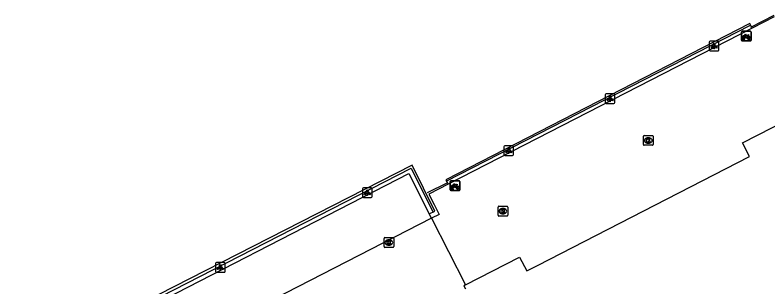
# Model space of a CAD drawing. Extents: x 158461 to 159795, y 387220 to 388672.
# Drawn here: x 159099.9 to 159177.5, y 387633.9 to 387662 of the extents above; entities that cross this region are included whole.
import ezdxf

# ---------------------------------------------------------------- set-up
doc = ezdxf.new("R2010")
doc.units = 0
for name, color, linetype in [('IMGEO_Fietsenrek', 7, 'Continuous'), ('IMGEO_Haag', 7, 'Continuous'), ('IMGEO_Hek', 7, 'Continuous'), ('IMGEO_Kolk', 7, 'Continuous'), ('IMGEO_Lichtpunt', 7, 'Continuous'), ('IMGEO_Pand', 7, 'Continuous'), ('IMGEO_Parkeervlak_open', 7, 'Continuous'), ('IMGEO_Rijbaan_lokaal_open', 7, 'Continuous'), ('IMGEO_Voetpad_open', 7, 'Continuous')]:
    doc.layers.add(name, color=color, linetype=linetype)

msp = doc.modelspace()

# ---------------------------------------------------------------- linework, layer by layer
at = {"layer": 'IMGEO_Fietsenrek'}
for p, q in [((159174.753, 387659.371), (159174.753, 387660.212)), ((159174.753, 387660.212), (159174.753, 387659.371)), ((159174.828, 387660.296), (159175.669, 387660.296)), ((159175.669, 387660.296), (159174.828, 387660.296)), ((159175.753, 387660.221), (159175.753, 387659.38)), ((159175.753, 387659.38), (159175.753, 387660.221)), ((159175.678, 387659.296), (159174.837, 387659.296)), ((159174.837, 387659.296), (159175.678, 387659.296)), ((159174.88, 387659.38), (159174.919, 387659.54)), ((159174.914, 387659.38), (159174.88, 387659.38)), ((159174.949, 387659.528), (159174.914, 387659.38)), ((159174.991, 387659.552), (159174.99, 387659.556)), ((159175.032, 387659.38), (159174.998, 387659.522)), ((159175.022, 387659.563), (159175.023, 387659.556)), ((159175.03, 387659.526), (159175.065, 387659.38)), ((159175.065, 387659.38), (159175.032, 387659.38)), ((159175.44, 387659.845), (159175.476, 387659.75)), ((159144.739, 387643.951), (159144.739, 387644.792)), ((159144.739, 387644.792), (159144.739, 387643.951)), ((159144.814, 387644.876), (159145.655, 387644.876)), ((159145.655, 387644.876), (159144.814, 387644.876)), ((159145.739, 387644.801), (159145.739, 387643.96)), ((159145.739, 387643.96), (159145.739, 387644.801)), ((159145.664, 387643.876), (159144.823, 387643.876)), ((159144.823, 387643.876), (159145.664, 387643.876)), ((159144.866, 387643.96), (159144.905, 387644.12)), ((159144.9, 387643.96), (159144.866, 387643.96)), ((159144.935, 387644.108), (159144.9, 387643.96)), ((159144.977, 387644.132), (159144.976, 387644.136)), ((159145.018, 387643.96), (159144.984, 387644.102)), ((159145.008, 387644.143), (159145.009, 387644.136)), ((159145.016, 387644.106), (159145.051, 387643.96)), ((159145.051, 387643.96), (159145.018, 387643.96)), ((159145.426, 387644.425), (159145.462, 387644.33))]:
    msp.add_line(p, q, dxfattribs=at)
for points in [[(159175.087, 387659.77), (159175.035, 387659.68), (159174.995, 387659.655), (159174.996, 387659.702), (159175.051, 387659.796)], [(159175.066, 387659.822), (159175.161, 387659.986), (159175.247, 387659.972), (159175.249, 387659.963), (159175.193, 387659.952), (159175.166, 387659.907), (159175.422, 387659.866)], [(159175.362, 387659.578), (159175.312, 387659.578), (159175.121, 387659.829), (159175.102, 387659.797)], [(159175.409, 387659.841), (159175.152, 387659.882), (159175.135, 387659.853), (159175.302, 387659.633), (159175.409, 387659.841)], [(159175.457, 387659.743), (159175.427, 387659.82), (159175.318, 387659.602), (159175.361, 387659.602)], [(159175.391, 387659.602), (159175.511, 387659.601), (159175.467, 387659.715)], [(159175.487, 387659.722), (159175.542, 387659.577), (159175.392, 387659.577)], [(159175.422, 387659.866), (159175.447, 387659.915), (159175.441, 387659.919), (159175.418, 387659.923), (159175.406, 387659.93), (159175.405, 387659.933), (159175.407, 387659.938), (159175.502, 387659.923), (159175.504, 387659.913), (159175.494, 387659.9), (159175.482, 387659.894), (159175.468, 387659.9), (159175.44, 387659.845)], [(159145.052, 387644.402), (159145.147, 387644.566), (159145.233, 387644.552), (159145.235, 387644.543), (159145.179, 387644.532), (159145.152, 387644.487), (159145.408, 387644.446)], [(159145.408, 387644.446), (159145.433, 387644.495), (159145.427, 387644.499), (159145.404, 387644.503), (159145.392, 387644.51), (159145.391, 387644.513), (159145.393, 387644.518), (159145.488, 387644.503), (159145.49, 387644.493), (159145.48, 387644.48), (159145.468, 387644.474), (159145.454, 387644.48), (159145.426, 387644.425)], [(159145.073, 387644.35), (159145.021, 387644.26), (159144.981, 387644.235), (159144.982, 387644.282), (159145.037, 387644.376)], [(159145.348, 387644.158), (159145.298, 387644.158), (159145.107, 387644.409), (159145.088, 387644.377)], [(159145.395, 387644.421), (159145.138, 387644.462), (159145.121, 387644.433), (159145.288, 387644.213), (159145.395, 387644.421)], [(159145.443, 387644.323), (159145.413, 387644.4), (159145.304, 387644.182), (159145.347, 387644.182)], [(159145.377, 387644.182), (159145.497, 387644.181), (159145.453, 387644.295)], [(159145.473, 387644.302), (159145.528, 387644.157), (159145.378, 387644.157)]]:
    msp.add_lwpolyline(points, dxfattribs=at)
for centre, radius, start, end in [((159174.831, 387660.218), 0.0779, 92.4484, 184.28452), ((159174.831, 387660.218), 0.0779, 92.4484, 184.28452), ((159175.675, 387660.218), 0.0779, 2.4484, 94.28452), ((159175.675, 387660.218), 0.0779, 2.4484, 94.28452), ((159174.831, 387659.374), 0.0779, 182.4484, 274.28452), ((159174.831, 387659.374), 0.0779, 182.4484, 274.28452), ((159174.993, 387659.681), 0.159, 62.67661, 242.13685), ((159174.993, 387659.681), 0.129, 63.31916, 238.90302), ((159174.973, 387659.552), 0.0499, 12.8025, 158.69338), ((159174.993, 387659.681), 0.159, 253.99666, 271.78671), ((159174.973, 387659.552), 0.0174, 12.8025, 163.45023), ((159174.993, 387659.681), 0.129, 253.41502, 269.02044), ((159174.993, 387659.681), 0.129, 283.60429, 43.43025), ((159174.993, 387659.681), 0.159, 283.5766, 46.60424), ((159175.52, 387659.597), 0.159, 113.3408, 178.32165), ((159175.52, 387659.597), 0.159, 187.0065, 105.77075), ((159175.52, 387659.597), 0.129, 113.92302, 177.95563), ((159175.52, 387659.597), 0.129, 188.67146, 104.58832), ((159175.675, 387659.374), 0.0779, 272.4484, 4.28452), ((159175.675, 387659.374), 0.0779, 272.4484, 4.28452), ((159144.817, 387644.798), 0.0779, 92.4484, 184.28452), ((159144.817, 387644.798), 0.0779, 92.4484, 184.28452), ((159145.661, 387644.798), 0.0779, 2.4484, 94.28452), ((159145.661, 387644.798), 0.0779, 2.4484, 94.28452), ((159144.817, 387643.954), 0.0779, 182.4484, 274.28452), ((159144.817, 387643.954), 0.0779, 182.4484, 274.28452), ((159144.979, 387644.261), 0.159, 62.67661, 242.13685), ((159144.979, 387644.261), 0.129, 63.31916, 238.90302), ((159144.959, 387644.132), 0.0499, 12.8025, 158.69338), ((159144.979, 387644.261), 0.159, 253.99666, 271.78671), ((159144.959, 387644.132), 0.0174, 12.8025, 163.45023), ((159144.979, 387644.261), 0.129, 253.41502, 269.02044), ((159144.979, 387644.261), 0.129, 283.60429, 43.43025), ((159144.979, 387644.261), 0.159, 283.5766, 46.60424), ((159145.506, 387644.177), 0.159, 113.3408, 178.32165), ((159145.506, 387644.177), 0.159, 187.0065, 105.77075), ((159145.506, 387644.177), 0.129, 113.92302, 177.95563), ((159145.506, 387644.177), 0.129, 188.67146, 104.58832), ((159145.661, 387643.954), 0.0779, 272.4484, 4.28452), ((159145.661, 387643.954), 0.0779, 272.4484, 4.28452)]:
    msp.add_arc(centre, radius, start, end, dxfattribs=at)
at = {"layer": 'IMGEO_Haag'}
for points in [[(159175.853, 387660.626), (159175.626, 387661.101), (159144.284, 387644.986), (159144.522, 387644.533)], [(159142.584, 387641.457), (159143.172, 387641.761), (159140.828, 387646.499), (159099.912, 387625.587), (159100.189, 387625.01), (159101.683, 387625.72)]]:
    msp.add_lwpolyline(points, dxfattribs=at)
at = {"layer": 'IMGEO_Hek'}
for points in [[(159175.718, 387660.736), (159178.113, 387661.973)], [(159144.329, 387644.857), (159175.697, 387660.936)], [(159099.998, 387625.284), (159140.706, 387646.173), (159142.981, 387641.626)], [(159144.398, 387644.649), (159142.375, 387643.637)]]:
    msp.add_lwpolyline(points, dxfattribs=at)
at = {"layer": 'IMGEO_Kolk'}
for p, q in [((159164.648, 387648.615), (159164.648, 387649.467)), ((159164.723, 387649.541), (159165.575, 387649.541)), ((159165.136, 387649.321), (159165.161, 387649.321)), ((159165.649, 387649.467), (159165.649, 387648.615)), ((159165.575, 387648.541), (159164.723, 387648.541)), ((159165.159, 387648.761), (159165.134, 387648.761)), ((159149.746, 387642.245), (159150.598, 387642.245)), ((159149.671, 387641.319), (159149.671, 387642.171)), ((159150.182, 387641.465), (159150.157, 387641.465)), ((159150.159, 387642.025), (159150.184, 387642.025)), ((159150.672, 387642.171), (159150.672, 387641.319)), ((159150.598, 387641.245), (159149.746, 387641.245)), ((159137.924, 387638.088), (159137.924, 387638.94)), ((159137.999, 387639.014), (159138.851, 387639.014)), ((159138.412, 387638.794), (159138.437, 387638.794)), ((159138.925, 387638.94), (159138.925, 387638.088)), ((159138.851, 387638.014), (159137.999, 387638.014)), ((159138.435, 387638.234), (159138.41, 387638.234))]:
    msp.add_line(p, q, dxfattribs=at)
for points in [[(159164.648, 387648.615), (159164.648, 387649.467)], [(159164.723, 387649.541), (159165.575, 387649.541)], [(159164.969, 387649.241), (159165.092, 387649.241), (159165.092, 387649.09), (159165.222, 387649.241), (159165.386, 387649.241), (159165.24, 387649.09), (159165.393, 387648.841), (159165.241, 387648.841), (159165.156, 387649.005), (159165.092, 387648.938), (159165.092, 387648.841), (159164.969, 387648.841), (159164.969, 387649.241)], [(159165.649, 387649.467), (159165.649, 387648.615)], [(159165.575, 387648.541), (159164.723, 387648.541)], [(159149.746, 387642.245), (159150.598, 387642.245)], [(159149.671, 387641.319), (159149.671, 387642.171)], [(159149.992, 387641.945), (159150.115, 387641.945), (159150.115, 387641.794), (159150.245, 387641.945), (159150.409, 387641.945), (159150.263, 387641.794), (159150.416, 387641.545), (159150.264, 387641.545), (159150.179, 387641.709), (159150.115, 387641.642), (159150.115, 387641.545), (159149.992, 387641.545), (159149.992, 387641.945)], [(159150.672, 387642.171), (159150.672, 387641.319)], [(159150.598, 387641.245), (159149.746, 387641.245)], [(159137.924, 387638.088), (159137.924, 387638.94)], [(159137.999, 387639.014), (159138.851, 387639.014)], [(159138.245, 387638.714), (159138.368, 387638.714), (159138.368, 387638.563), (159138.498, 387638.714), (159138.662, 387638.714), (159138.516, 387638.563), (159138.669, 387638.314), (159138.517, 387638.314), (159138.432, 387638.478), (159138.368, 387638.411), (159138.368, 387638.314), (159138.245, 387638.314), (159138.245, 387638.714)], [(159138.925, 387638.94), (159138.925, 387638.088)], [(159138.851, 387638.014), (159137.999, 387638.014)]]:
    msp.add_lwpolyline(points, dxfattribs=at)
for centre, start, end in [((159164.725, 387649.465), 91.55205, 178.44795), ((159164.725, 387649.465), 91.55205, 178.44795), ((159165.573, 387649.465), 1.55205, 88.44795), ((159165.573, 387649.465), 1.55205, 88.44795), ((159164.725, 387648.617), 181.55205, 268.44795), ((159164.725, 387648.617), 181.55205, 268.44795), ((159165.573, 387648.617), 271.55205, 358.44795), ((159165.573, 387648.617), 271.55205, 358.44795), ((159149.748, 387642.169), 91.55205, 178.44795), ((159149.748, 387642.169), 91.55205, 178.44795), ((159150.596, 387642.169), 1.55205, 88.44795), ((159150.596, 387642.169), 1.55205, 88.44795), ((159149.748, 387641.321), 181.55205, 268.44795), ((159149.748, 387641.321), 181.55205, 268.44795), ((159150.596, 387641.321), 271.55205, 358.44795), ((159150.596, 387641.321), 271.55205, 358.44795), ((159138.001, 387638.938), 91.55205, 178.44795), ((159138.001, 387638.938), 91.55205, 178.44795), ((159138.849, 387638.938), 1.55205, 88.44795), ((159138.849, 387638.938), 1.55205, 88.44795), ((159138.001, 387638.09), 181.55205, 268.44795), ((159138.001, 387638.09), 181.55205, 268.44795), ((159138.849, 387638.09), 271.55205, 358.44795), ((159138.849, 387638.09), 271.55205, 358.44795)]:
    msp.add_arc(centre, 0.0765, start, end, dxfattribs=at)
for centre, major_axis, ratio, start_param, end_param in [((159165.135, 387649.041), (-0.387, 0.002), 0.722429, 4.712389, 7.853982), ((159165.16, 387649.041), (-0.39, 0.002), 0.717154, 1.570796, 4.712389), ((159150.158, 387641.745), (-0.387, 0.002), 0.722429, 4.712389, 7.853982), ((159150.183, 387641.745), (-0.39, 0.002), 0.717154, 1.570796, 4.712389), ((159138.411, 387638.514), (-0.387, 0.002), 0.722429, 4.712389, 7.853982), ((159138.436, 387638.514), (-0.39, 0.002), 0.717154, 1.570796, 4.712389)]:
    msp.add_ellipse(centre, major_axis=major_axis, ratio=ratio, start_param=start_param, end_param=end_param, dxfattribs=at)
at = {"layer": 'IMGEO_Lichtpunt'}
for p, q in [((159172.337, 387659.28), (159171.529, 387659.28)), ((159172.337, 387659.28), (159171.529, 387659.28)), ((159171.435, 387659.185), (159171.435, 387658.378)), ((159171.435, 387659.185), (159171.435, 387658.378)), ((159172.431, 387658.378), (159172.431, 387659.185)), ((159172.431, 387658.378), (159172.431, 387659.185)), ((159171.529, 387658.284), (159172.337, 387658.284)), ((159171.529, 387658.284), (159172.337, 387658.284)), ((159161.618, 387653.84), (159160.81, 387653.84)), ((159161.618, 387653.84), (159160.81, 387653.84)), ((159160.716, 387653.745), (159160.716, 387652.938)), ((159160.716, 387653.745), (159160.716, 387652.938)), ((159161.712, 387652.938), (159161.712, 387653.745)), ((159161.712, 387652.938), (159161.712, 387653.745)), ((159160.81, 387652.844), (159161.618, 387652.844)), ((159160.81, 387652.844), (159161.618, 387652.844)), ((159151.173, 387648.488), (159150.365, 387648.488)), ((159151.173, 387648.488), (159150.365, 387648.488)), ((159150.271, 387648.393), (159150.271, 387647.586)), ((159150.271, 387648.393), (159150.271, 387647.586)), ((159151.267, 387647.586), (159151.267, 387648.393)), ((159151.267, 387647.586), (159151.267, 387648.393)), ((159150.365, 387647.492), (159151.173, 387647.492)), ((159150.365, 387647.492), (159151.173, 387647.492)), ((159135.709, 387644.06), (159135.709, 387643.253)), ((159135.709, 387644.06), (159135.709, 387643.253)), ((159136.611, 387644.155), (159135.803, 387644.155)), ((159136.611, 387644.155), (159135.803, 387644.155)), ((159136.705, 387643.253), (159136.705, 387644.06)), ((159136.705, 387643.253), (159136.705, 387644.06)), ((159135.803, 387643.159), (159136.611, 387643.159)), ((159135.803, 387643.159), (159136.611, 387643.159)), ((159120.561, 387636.344), (159120.561, 387635.537)), ((159120.561, 387636.344), (159120.561, 387635.537)), ((159121.463, 387636.439), (159120.655, 387636.439)), ((159121.463, 387636.439), (159120.655, 387636.439)), ((159121.557, 387635.537), (159121.557, 387636.344)), ((159121.557, 387635.537), (159121.557, 387636.344)), ((159120.655, 387635.443), (159121.463, 387635.443)), ((159120.655, 387635.443), (159121.463, 387635.443))]:
    msp.add_line(p, q, dxfattribs=at)
for points in [[(159171.809, 387658.849), (159171.848, 387658.821), (159171.66, 387658.559), (159171.622, 387658.586), (159171.809, 387658.849)], [(159171.911, 387658.801), (159171.958, 387658.801), (159171.958, 387658.479), (159171.911, 387658.479), (159171.911, 387658.801)], [(159172.021, 387658.821), (159172.059, 387658.848), (159172.246, 387658.586), (159172.207, 387658.558), (159172.021, 387658.821)], [(159161.09, 387653.409), (159161.129, 387653.381), (159160.941, 387653.119), (159160.903, 387653.146), (159161.09, 387653.409)], [(159161.192, 387653.361), (159161.239, 387653.361), (159161.239, 387653.039), (159161.192, 387653.039), (159161.192, 387653.361)], [(159161.302, 387653.381), (159161.34, 387653.408), (159161.527, 387653.146), (159161.488, 387653.118), (159161.302, 387653.381)], [(159150.645, 387648.057), (159150.684, 387648.029), (159150.496, 387647.767), (159150.458, 387647.794), (159150.645, 387648.057)], [(159150.747, 387648.009), (159150.794, 387648.009), (159150.794, 387647.687), (159150.747, 387647.687), (159150.747, 387648.009)], [(159150.857, 387648.029), (159150.895, 387648.056), (159151.082, 387647.794), (159151.043, 387647.766), (159150.857, 387648.029)], [(159136.083, 387643.724), (159136.122, 387643.696), (159135.934, 387643.434), (159135.896, 387643.461), (159136.083, 387643.724)], [(159136.185, 387643.676), (159136.232, 387643.676), (159136.232, 387643.354), (159136.185, 387643.354), (159136.185, 387643.676)], [(159136.295, 387643.696), (159136.333, 387643.723), (159136.52, 387643.461), (159136.481, 387643.433), (159136.295, 387643.696)], [(159120.935, 387636.008), (159120.974, 387635.98), (159120.786, 387635.718), (159120.748, 387635.745), (159120.935, 387636.008)], [(159121.147, 387635.98), (159121.185, 387636.007), (159121.372, 387635.745), (159121.333, 387635.717), (159121.147, 387635.98)], [(159121.037, 387635.96), (159121.084, 387635.96), (159121.084, 387635.638), (159121.037, 387635.638), (159121.037, 387635.96)]]:
    msp.add_lwpolyline(points, dxfattribs=at)
for centre in [(159171.934, 387658.983), (159161.215, 387653.543), (159150.77, 387648.191), (159136.208, 387643.858), (159121.06, 387636.142)]:
    msp.add_circle(centre, 0.0994, dxfattribs=at)
for centre, start, end in [((159171.529, 387659.185), 90, 180), ((159171.529, 387659.185), 90, 180), ((159172.337, 387659.185), 0, 90), ((159172.337, 387659.185), 0, 90), ((159171.529, 387658.378), 180, 270), ((159171.529, 387658.378), 180, 270), ((159172.337, 387658.378), 270, 0), ((159172.337, 387658.378), 270, 360), ((159160.81, 387653.745), 90, 180), ((159160.81, 387653.745), 90, 180), ((159161.618, 387653.745), 0, 90), ((159161.618, 387653.745), 0, 90), ((159160.81, 387652.938), 180, 270), ((159160.81, 387652.938), 180, 270), ((159161.618, 387652.938), 270, 0), ((159161.618, 387652.938), 270, 360), ((159150.365, 387648.393), 90, 180), ((159150.365, 387648.393), 90, 180), ((159151.173, 387648.393), 0, 90), ((159151.173, 387648.393), 0, 90), ((159150.365, 387647.586), 180, 270), ((159150.365, 387647.586), 180, 270), ((159151.173, 387647.586), 270, 0), ((159151.173, 387647.586), 270, 360), ((159135.803, 387644.06), 90, 180), ((159135.803, 387644.06), 90, 180), ((159136.611, 387644.06), 0, 90), ((159136.611, 387644.06), 0, 90), ((159135.803, 387643.253), 180, 270), ((159135.803, 387643.253), 180, 270), ((159136.611, 387643.253), 270, 0), ((159136.611, 387643.253), 270, 360), ((159120.655, 387636.344), 90, 180), ((159120.655, 387636.344), 90, 180), ((159121.463, 387636.344), 0, 90), ((159121.463, 387636.344), 0, 90), ((159120.655, 387635.537), 180, 270), ((159120.655, 387635.537), 180, 270), ((159121.463, 387635.537), 270, 0), ((159121.463, 387635.537), 270, 360)]:
    msp.add_arc(centre, 0.0946, start, end, dxfattribs=at)
at = {"layer": 'IMGEO_Pand'}
for points in [[(159146.311, 387634.134), (159151.892, 387637.005), (159152.628, 387635.584), (159153.723, 387636.146), (159175.591, 387647.372), (159174.864, 387648.787), (159182.568, 387652.736), (159182.773, 387652.336)], [(159146.311, 387634.134), (159146.16, 387634.056), (159146.325, 387633.726)]]:
    msp.add_lwpolyline(points, dxfattribs=at)
at = {"layer": 'IMGEO_Parkeervlak_open'}
for points in [[(159101.683, 387625.72), (159108.174, 387629.002), (159140.489, 387645.633), (159142.584, 387641.457)], [(159142.584, 387641.457), (159142.797, 387641.033), (159142.802, 387641.035)]]:
    msp.add_lwpolyline(points, dxfattribs=at)
at = {"layer": 'IMGEO_Rijbaan_lokaal_open'}
for points in [[(159142.813, 387641.013), (159104.047, 387621.087)], [(159142.813, 387641.013), (159146.311, 387634.134)]]:
    msp.add_lwpolyline(points, dxfattribs=at)
at = {"layer": 'IMGEO_Voetpad_open'}
for points in [[(159178.106, 387661.783), (159175.853, 387660.626)], [(159175.853, 387660.626), (159144.522, 387644.533)], [(159144.522, 387644.533), (159142.537, 387643.513), (159143.088, 387642.425), (159143.599, 387641.416), (159142.802, 387641.035)], [(159142.802, 387641.035), (159142.813, 387641.013)]]:
    msp.add_lwpolyline(points, dxfattribs=at)

doc.saveas('drawing.dxf')
